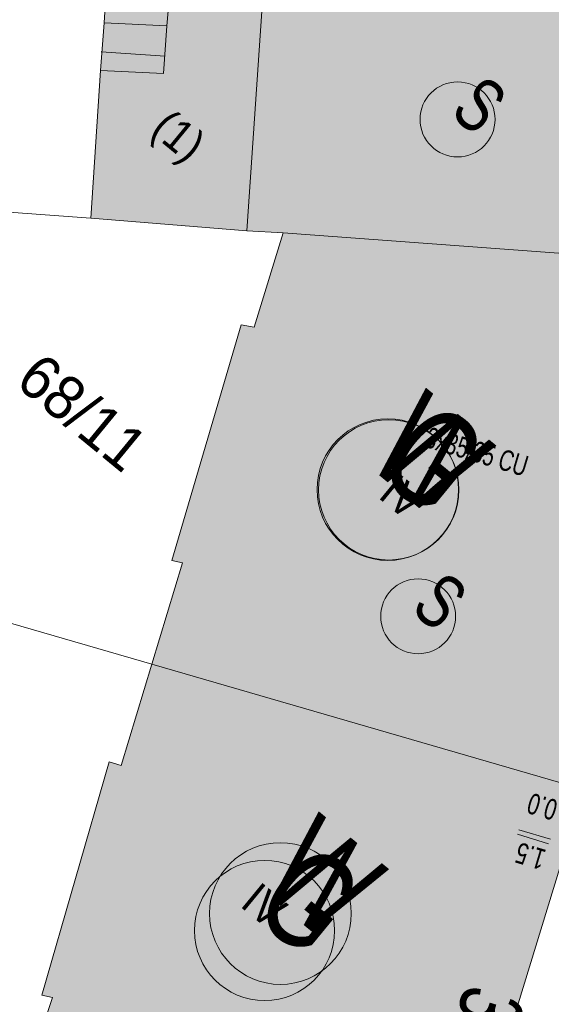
# Model space of a CAD drawing. Header units: metres. Extents: x -740 to 758, y -633 to 854.
# Tile 273 of 656: x -72 to -58, y -475 to -450. Entities that reach past the tile are written whole.
import ezdxf

# ---------------------------------------------------------------- set-up
doc = ezdxf.new("R2010")
doc.units = ezdxf.units.M
doc.header["$MEASUREMENT"] = 0
for name, color, linetype in [('Gas.LOVION', 7, 'Continuous'), ('Grundkarte.LOVION', 7, 'Continuous'), ('Grundkarte_Text.LOVION', 7, 'Continuous'), ('Strom.LOVION', 7, 'Continuous'), ('StromBemass.LOVION', 7, 'Continuous'), ('Wasser.LOVION', 7, 'Continuous')]:
    doc.layers.add(name, color=color, linetype=linetype)
doc.styles.add('ERSTELLTER_STIL_1', font='arial.ttf')

msp = doc.modelspace()

# ---------------------------------------------------------------- hatches: boundary and pattern name
at = {"layer": 'Grundkarte.LOVION', "linetype": 'Continuous', "lineweight": 18}
for color, points in [(9, [(-64.641, -436.095), (-64.68, -436.601), (-65.954, -455.316), (-65.032, -455.374), (-54.523, -456.149), (-54.058, -448.508), (-53.584, -448.521), (-53.269, -444.795), (-53.716, -444.75), (-53.146, -436.981)]), (9, [(-69.694, -451.219), (-69.946, -454.997), (-65.954, -455.316), (-64.68, -436.601), (-68.672, -436.282), (-69.225, -444.227), (-67.584, -444.392), (-67.681, -445.82), (-67.809, -447.222), (-67.889, -448.826), (-68.003, -450.078), (-68.091, -451.299)]), (254, [(-68.003, -450.078), (-67.889, -448.826), (-69.525, -448.72), (-69.607, -449.999)]), (254, [(-68.091, -451.299), (-68.003, -450.078), (-69.607, -449.999), (-69.694, -451.219)]), (9, [(-65.772, -457.781), (-66.103, -457.725), (-67.878, -463.75), (-67.606, -463.812), (-68.387, -466.401), (-57.345, -469.607), (-54.898, -461.388), (-54.523, -456.149), (-65.032, -455.374)]), (9, [(-69.169, -468.99), (-69.473, -468.901), (-71.196, -474.863), (-70.923, -474.925), (-71.701, -477.247), (-61.473, -482.099), (-60.862, -481.094), (-57.345, -469.607), (-68.387, -466.401)])]:
    msp.add_hatch(color=color, dxfattribs=at).paths.add_polyline_path(points)

# ---------------------------------------------------------------- linework, layer by layer
at = {"layer": 'Gas.LOVION', "color": 5, "linetype": 'Continuous', "lineweight": 18}
for centre, radius in [((-62.33, -461.943), 1.794), ((-65.504, -473.212), 1.791)]:
    msp.add_circle(centre, radius, dxfattribs=at)
at = {"layer": 'Grundkarte.LOVION', "color": 253, "linetype": 'Continuous', "lineweight": 18}
msp.add_lwpolyline([(-94.823, -422.435), (-82.88, -423.366), (-83.173, -427.326), (-81.258, -434.823), (-78.647, -445.208), (-80.306, -454.237), (-83.171, -462.113), (-86.21, -470.331), (-86.837, -472.077), (-89.468, -475.999), (-86.837, -472.077), (-86.21, -470.331), (-83.171, -462.113), (-68.387, -466.401), (-57.345, -469.607), (-53.999, -470.58), (-57.355, -482.199), (-58.096, -483.69), (-63.851, -495.868), (-66.673, -494.518), (-67.293, -494.224)], dxfattribs=at)
for points in [[(-81.258, -434.823), (-66.634, -435.964), (-64.641, -436.095), (-53.146, -436.981), (-49.427, -437.238), (-50.888, -456.444), (-54.523, -456.149), (-65.032, -455.374), (-65.954, -455.316), (-69.946, -454.997), (-80.306, -454.237), (-78.647, -445.208)], [(-80.306, -454.237), (-69.946, -454.997), (-65.954, -455.316), (-65.032, -455.374), (-54.523, -456.149), (-50.888, -456.444), (-51.254, -461.475), (-53.999, -470.58), (-57.345, -469.607), (-68.387, -466.401), (-83.171, -462.113)]]:
    msp.add_lwpolyline(points, close=True, dxfattribs=at)
at = {"layer": 'Grundkarte.LOVION', "color": 8, "linetype": 'Continuous', "lineweight": 18}
for points in [[(-81.258, -434.823), (-66.634, -435.964), (-64.641, -436.095), (-53.146, -436.981), (-49.427, -437.238), (-50.888, -456.444), (-54.523, -456.149), (-65.032, -455.374), (-65.954, -455.316), (-69.946, -454.997), (-80.306, -454.237), (-78.647, -445.208)], [(-64.641, -436.095), (-53.146, -436.981), (-53.716, -444.75), (-53.269, -444.795), (-53.584, -448.521), (-54.058, -448.508), (-54.523, -456.149), (-65.032, -455.374), (-65.954, -455.316), (-64.68, -436.601)], [(-69.694, -451.219), (-68.091, -451.299), (-68.003, -450.078), (-67.889, -448.826), (-67.809, -447.222), (-67.681, -445.82), (-67.584, -444.392), (-69.225, -444.227), (-68.672, -436.282), (-64.68, -436.601), (-65.954, -455.316), (-69.946, -454.997)], [(-80.306, -454.237), (-69.946, -454.997), (-65.954, -455.316), (-65.032, -455.374), (-54.523, -456.149), (-50.888, -456.444), (-51.254, -461.475), (-53.999, -470.58), (-57.345, -469.607), (-68.387, -466.401), (-83.171, -462.113)], [(-65.772, -457.781), (-65.032, -455.374), (-54.523, -456.149), (-54.898, -461.388), (-57.345, -469.607), (-68.387, -466.401), (-67.606, -463.812), (-67.878, -463.75), (-66.103, -457.725)], [(-57.355, -482.199), (-58.096, -483.69), (-61.473, -482.099), (-71.701, -477.247), (-71.766, -477.194), (-73.716, -476.291), (-86.21, -470.331), (-83.171, -462.113), (-68.387, -466.401), (-57.345, -469.607), (-53.999, -470.58)], [(-69.169, -468.99), (-68.387, -466.401), (-57.345, -469.607), (-60.862, -481.094), (-61.473, -482.099), (-71.701, -477.247), (-70.923, -474.925), (-71.196, -474.863), (-69.473, -468.901)]]:
    msp.add_lwpolyline(points, close=True, dxfattribs=at)
at = {"layer": 'Grundkarte.LOVION', "color": 251, "linetype": 'Continuous', "lineweight": 13}
for points in [[(-68.003, -450.078), (-69.607, -449.999), (-69.525, -448.72), (-67.889, -448.826)], [(-68.091, -451.299), (-69.694, -451.219), (-69.607, -449.999), (-68.003, -450.078)]]:
    msp.add_lwpolyline(points, close=True, dxfattribs=at)
at = {"layer": 'Grundkarte.LOVION', "color": 8, "linetype": 'Continuous', "lineweight": 18}
msp.add_lwpolyline([(-69.607, -449.999), (-68.003, -450.078)], dxfattribs=at)
at = {"layer": 'Grundkarte.LOVION', "color": 251, "linetype": 'Continuous', "lineweight": 13}
msp.add_lwpolyline([(-69.682, -450.745), (-68.046, -450.851)], dxfattribs=at)
at = {"layer": 'Strom.LOVION', "color": 1, "linetype": 'Continuous', "lineweight": 18}
for centre, radius in [((-60.571, -452.47), 0.959), ((-61.578, -465.176), 0.958)]:
    msp.add_circle(centre, radius, dxfattribs=at)
at = {"layer": 'StromBemass.LOVION', "color": 7, "linetype": 'Continuous', "lineweight": 13}
for points in [[(-58.244, -470.995), (-59.037, -470.748)], [(-58.197, -470.873), (-59.003, -470.641)]]:
    msp.add_lwpolyline(points, dxfattribs=at)
at = {"layer": 'Wasser.LOVION', "color": 94, "linetype": 'Continuous', "lineweight": 18}
for centre, radius in [((-62.353, -461.937), 1.81), ((-65.099, -472.778), 1.812)]:
    msp.add_circle(centre, radius, dxfattribs=at)

# ---------------------------------------------------------------- texts
at = {"layer": 'Gas.LOVION', "color": 5, "linetype": 'Continuous', "lineweight": 18, "attachment_point": 7, "style": 'ERSTELLTER_STIL_1'}
for insert, char_height, rotation in [((-62.747, -461.51), 2.48981, 320.5841), ((-65.914, -472.8), 2.48983, 320.5838)]:
    msp.add_mtext('{\\A1;\\W0.71562x;G}', dxfattribs=dict(at, insert=insert, char_height=char_height, rotation=rotation))
at = {"layer": 'Grundkarte_Text.LOVION', "color": 7, "linetype": 'Continuous', "lineweight": 13, "attachment_point": 7, "style": 'ERSTELLTER_STIL_1'}
for s, insert, char_height, rotation in [('{\\A1;\\W0.89445x;(1)}', (-68.607, -452.995), 0.83076, 320.5859), ('{\\A1;\\W0.92182x;68/11}', (-71.924, -459.256), 1.12434, 320.5841), ('{\\A1;\\W0.89444x;IV}', (-62.63, -462.127), 0.83076, 320.5859), ('{\\A1;\\W0.89448x;IV}', (-66.159, -472.58), 0.83072, 320.5836)]:
    msp.add_mtext(s, dxfattribs=dict(at, insert=insert, char_height=char_height, rotation=rotation))
at = {"layer": 'Grundkarte_Text.LOVION', "color": 8, "linetype": 'Continuous', "lineweight": 18, "insert": (-60.37, -474.525), "char_height": 1.60082, "attachment_point": 7, "rotation": 252.9407, "style": 'ERSTELLTER_STIL_1'}
msp.add_mtext('{\\A1;\\W0.71560x;31}', dxfattribs=at)
at = {"layer": 'Strom.LOVION', "color": 1, "linetype": 'Continuous', "lineweight": 18, "attachment_point": 7, "style": 'ERSTELLTER_STIL_1'}
for s, insert, char_height, rotation in [('{\\A1;\\W0.71555x;S}', (-60.808, -452.354), 1.37444, 320.5853), ('{\\A1;\\W0.71557x;S}', (-61.814, -465.043), 1.3744, 320.5839)]:
    msp.add_mtext(s, dxfattribs=dict(at, insert=insert, char_height=char_height, rotation=rotation))
at = {"layer": 'Strom.LOVION', "color": 5, "linetype": 'Continuous', "lineweight": 18, "insert": (-61.436, -460.843), "char_height": 0.53358, "attachment_point": 7, "rotation": 343.2451, "style": 'ERSTELLTER_STIL_1'}
msp.add_mtext('{\\A1;\\W0.67976x;3x35/35 CU }', dxfattribs=at)
at = {"layer": 'StromBemass.LOVION', "color": 7, "linetype": 'Continuous', "lineweight": 13, "char_height": 0.53353, "attachment_point": 7, "rotation": 163.2435, "style": 'ERSTELLTER_STIL_1'}
for s, insert in [('{\\A1;\\W0.71561x;0.0}', (-57.971, -469.889)), ('{\\A1;\\W0.71559x;1.5}', (-58.276, -471.154))]:
    msp.add_mtext(s, dxfattribs=dict(at, insert=insert))
at = {"layer": 'Wasser.LOVION', "color": 94, "linetype": 'Continuous', "lineweight": 18, "attachment_point": 7, "style": 'ERSTELLTER_STIL_1'}
for s, insert, char_height, rotation in [('{\\A1;\\W0.71560x;W}', (-62.969, -461.247), 2.48985, 320.585), ('{\\A1;\\W0.71563x;W}', (-65.708, -472.081), 2.48981, 320.5841)]:
    msp.add_mtext(s, dxfattribs=dict(at, insert=insert, char_height=char_height, rotation=rotation))

doc.saveas('drawing.dxf')
